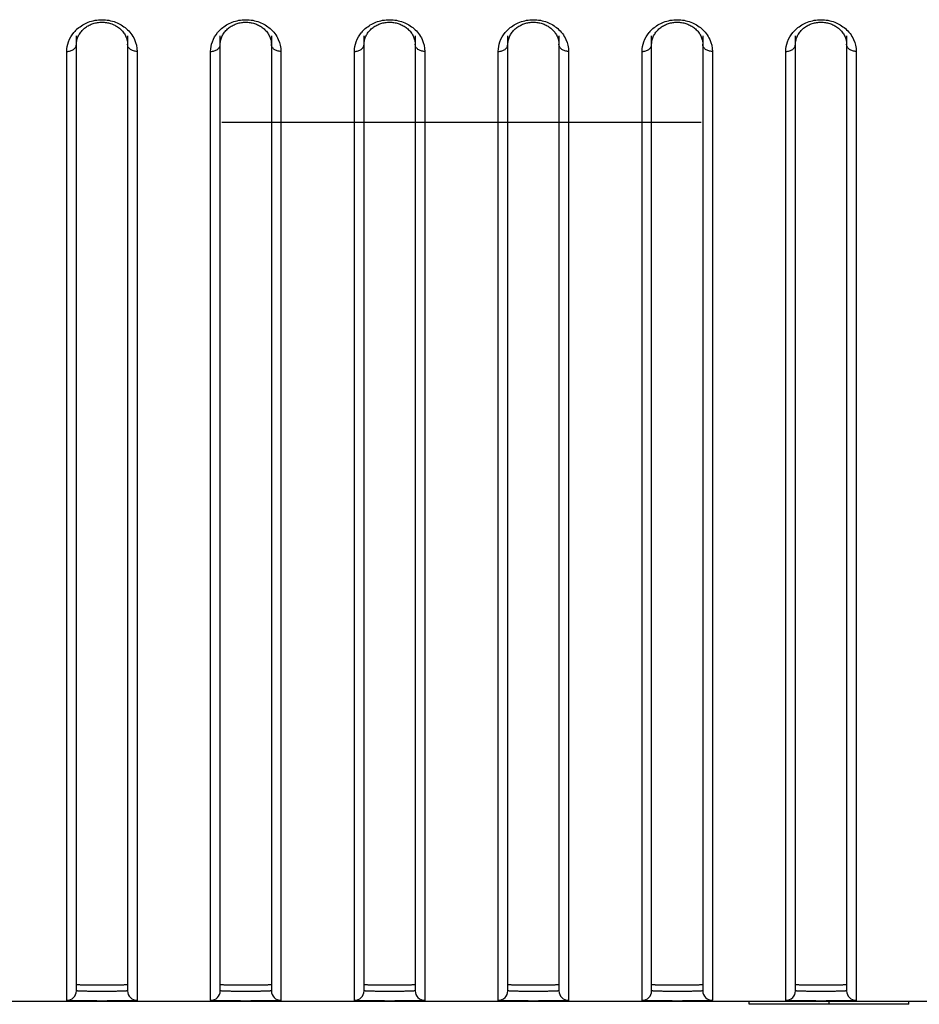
# Model space of a CAD drawing. Header units: millimetres. Extents: x -6054 to 364, y -1866 to 3094.
# Tile 281 of 360: x -3907 to -3879, y 1484 to 1515. Entities that reach past the tile are written whole.
import ezdxf

# ---------------------------------------------------------------- set-up
doc = ezdxf.new("R2010")
doc.units = ezdxf.units.MM
doc.header["$LTSCALE"] = 65.395
doc.layers.get('0').update_dxf_attribs({"linetype": 'CONTINUOUS'})

msp = doc.modelspace()

# ---------------------------------------------------------------- linework, layer by layer
at = {"linetype": 'Continuous'}
for p, q in [((-3905.223, 1484.478), (-3905.223, 1514.359)), ((-3903.623, 1514.359), (-3903.623, 1484.478)), ((-3900.723, 1484.478), (-3900.723, 1514.359)), ((-3899.123, 1514.359), (-3899.123, 1484.478)), ((-3896.223, 1484.478), (-3896.223, 1514.359)), ((-3894.623, 1514.359), (-3894.623, 1484.478)), ((-3891.723, 1484.478), (-3891.723, 1514.359)), ((-3890.123, 1514.359), (-3890.123, 1484.478)), ((-3887.223, 1484.478), (-3887.223, 1514.359)), ((-3885.623, 1514.359), (-3885.623, 1484.478)), ((-3882.723, 1484.478), (-3882.723, 1514.359)), ((-3881.123, 1514.359), (-3881.123, 1484.478)), ((-3905.523, 1484.178), (-3905.523, 1513.867)), ((-3905.223, 1484.678), (-3905.223, 1514.091)), ((-3905.223, 1484.678), (-3905.223, 1514.091)), ((-3903.623, 1514.091), (-3903.623, 1484.678)), ((-3903.623, 1514.091), (-3903.623, 1484.678)), ((-3903.323, 1513.867), (-3903.323, 1484.178)), ((-3901.023, 1484.178), (-3901.023, 1513.867)), ((-3900.723, 1484.678), (-3900.723, 1514.091)), ((-3900.723, 1484.678), (-3900.723, 1514.091)), ((-3899.123, 1514.091), (-3899.123, 1484.678)), ((-3899.123, 1514.091), (-3899.123, 1484.678)), ((-3898.823, 1513.867), (-3898.823, 1484.178)), ((-3896.523, 1484.178), (-3896.523, 1513.867)), ((-3896.223, 1484.678), (-3896.223, 1514.091)), ((-3896.223, 1484.678), (-3896.223, 1514.091)), ((-3894.623, 1514.091), (-3894.623, 1484.678)), ((-3894.623, 1514.091), (-3894.623, 1484.678)), ((-3894.323, 1513.867), (-3894.323, 1484.178)), ((-3892.023, 1484.178), (-3892.023, 1513.867)), ((-3891.723, 1484.678), (-3891.723, 1514.091)), ((-3891.723, 1484.678), (-3891.723, 1514.091)), ((-3890.123, 1514.091), (-3890.123, 1484.678)), ((-3890.123, 1514.091), (-3890.123, 1484.678)), ((-3889.823, 1513.867), (-3889.823, 1484.178)), ((-3887.523, 1484.178), (-3887.523, 1513.867)), ((-3887.223, 1484.678), (-3887.223, 1514.091)), ((-3887.223, 1484.678), (-3887.223, 1514.091)), ((-3885.623, 1514.091), (-3885.623, 1484.678)), ((-3885.623, 1514.091), (-3885.623, 1484.678)), ((-3885.323, 1513.867), (-3885.323, 1484.178)), ((-3883.023, 1484.178), (-3883.023, 1513.867)), ((-3882.723, 1484.678), (-3882.723, 1514.091)), ((-3882.723, 1484.678), (-3882.723, 1514.091)), ((-3881.123, 1514.091), (-3881.123, 1484.678)), ((-3881.123, 1514.091), (-3881.123, 1484.678)), ((-3880.823, 1513.867), (-3880.823, 1484.178)), ((-3900.673, 1511.654), (-3885.673, 1511.654)), ((-4432.673, 1484.154), (-3353.673, 1484.154)), ((-3896.223, 1484.154), (-3894.623, 1484.154)), ((-3896.223, 1484.154), (-3894.623, 1484.154)), ((-3884.173, 1484.054), (-3884.173, 1484.154)), ((-3879.173, 1484.054), (-3884.173, 1484.054)), ((-3881.673, 1484.054), (-3881.673, 1484.154)), ((-3879.173, 1484.054), (-3879.173, 1484.154))]:
    msp.add_line(p, q, dxfattribs=at)
for points in [[(-3905.128, 1514.412), (-3905.11, 1514.44), (-3905.09, 1514.468), (-3905.068, 1514.495), (-3905.045, 1514.521), (-3905.021, 1514.546), (-3904.995, 1514.57), (-3904.968, 1514.592), (-3904.94, 1514.614), (-3904.912, 1514.635), (-3904.882, 1514.654), (-3904.852, 1514.671), (-3904.822, 1514.687), (-3904.791, 1514.702), (-3904.76, 1514.716), (-3904.728, 1514.728), (-3904.696, 1514.739), (-3904.663, 1514.749), (-3904.63, 1514.757), (-3904.596, 1514.765), (-3904.562, 1514.771), (-3904.528, 1514.775), (-3904.493, 1514.779), (-3904.459, 1514.781), (-3904.424, 1514.782), (-3904.389, 1514.781), (-3904.355, 1514.779), (-3904.32, 1514.776), (-3904.286, 1514.771), (-3904.252, 1514.765), (-3904.219, 1514.758), (-3904.185, 1514.749), (-3904.153, 1514.74), (-3904.12, 1514.729), (-3904.089, 1514.717), (-3904.057, 1514.703), (-3904.026, 1514.688), (-3903.996, 1514.672), (-3903.966, 1514.655), (-3903.936, 1514.636), (-3903.907, 1514.615), (-3903.879, 1514.594), (-3903.853, 1514.571), (-3903.827, 1514.547), (-3903.803, 1514.522), (-3903.78, 1514.497), (-3903.758, 1514.47), (-3903.738, 1514.443), (-3903.719, 1514.415)], [(-3900.628, 1514.412), (-3900.61, 1514.44), (-3900.59, 1514.468), (-3900.568, 1514.495), (-3900.545, 1514.521), (-3900.521, 1514.546), (-3900.495, 1514.57), (-3900.468, 1514.592), (-3900.44, 1514.614), (-3900.412, 1514.635), (-3900.382, 1514.654), (-3900.352, 1514.671), (-3900.322, 1514.687), (-3900.291, 1514.702), (-3900.26, 1514.716), (-3900.228, 1514.728), (-3900.196, 1514.739), (-3900.163, 1514.749), (-3900.13, 1514.757), (-3900.096, 1514.765), (-3900.062, 1514.771), (-3900.028, 1514.775), (-3899.993, 1514.779), (-3899.959, 1514.781), (-3899.924, 1514.782), (-3899.889, 1514.781), (-3899.855, 1514.779), (-3899.82, 1514.776), (-3899.786, 1514.771), (-3899.752, 1514.765), (-3899.719, 1514.758), (-3899.685, 1514.749), (-3899.653, 1514.74), (-3899.62, 1514.729), (-3899.589, 1514.717), (-3899.557, 1514.703), (-3899.526, 1514.688), (-3899.496, 1514.672), (-3899.466, 1514.655), (-3899.436, 1514.636), (-3899.407, 1514.615), (-3899.379, 1514.594), (-3899.353, 1514.571), (-3899.327, 1514.547), (-3899.303, 1514.522), (-3899.28, 1514.497), (-3899.258, 1514.47), (-3899.238, 1514.443), (-3899.219, 1514.415)], [(-3896.128, 1514.412), (-3896.11, 1514.44), (-3896.09, 1514.468), (-3896.068, 1514.495), (-3896.045, 1514.521), (-3896.021, 1514.546), (-3895.995, 1514.57), (-3895.968, 1514.592), (-3895.94, 1514.614), (-3895.912, 1514.635), (-3895.882, 1514.654), (-3895.852, 1514.671), (-3895.822, 1514.687), (-3895.791, 1514.702), (-3895.76, 1514.716), (-3895.728, 1514.728), (-3895.696, 1514.739), (-3895.663, 1514.749), (-3895.63, 1514.757), (-3895.596, 1514.765), (-3895.562, 1514.771), (-3895.528, 1514.775), (-3895.493, 1514.779), (-3895.459, 1514.781), (-3895.424, 1514.782), (-3895.389, 1514.781), (-3895.355, 1514.779), (-3895.32, 1514.776), (-3895.286, 1514.771), (-3895.252, 1514.765), (-3895.219, 1514.758), (-3895.185, 1514.749), (-3895.153, 1514.74), (-3895.12, 1514.729), (-3895.089, 1514.717), (-3895.057, 1514.703), (-3895.026, 1514.688), (-3894.996, 1514.672), (-3894.966, 1514.655), (-3894.936, 1514.636), (-3894.907, 1514.615), (-3894.879, 1514.594), (-3894.853, 1514.571), (-3894.827, 1514.547), (-3894.803, 1514.522), (-3894.78, 1514.497), (-3894.758, 1514.47), (-3894.738, 1514.443), (-3894.719, 1514.415)], [(-3891.628, 1514.412), (-3891.61, 1514.44), (-3891.59, 1514.468), (-3891.568, 1514.495), (-3891.545, 1514.521), (-3891.521, 1514.546), (-3891.495, 1514.57), (-3891.468, 1514.592), (-3891.44, 1514.614), (-3891.412, 1514.635), (-3891.382, 1514.654), (-3891.352, 1514.671), (-3891.322, 1514.687), (-3891.291, 1514.702), (-3891.26, 1514.716), (-3891.228, 1514.728), (-3891.196, 1514.739), (-3891.163, 1514.749), (-3891.13, 1514.757), (-3891.096, 1514.765), (-3891.062, 1514.771), (-3891.028, 1514.775), (-3890.993, 1514.779), (-3890.959, 1514.781), (-3890.924, 1514.782), (-3890.889, 1514.781), (-3890.855, 1514.779), (-3890.82, 1514.776), (-3890.786, 1514.771), (-3890.752, 1514.765), (-3890.719, 1514.758), (-3890.685, 1514.749), (-3890.653, 1514.74), (-3890.62, 1514.729), (-3890.589, 1514.717), (-3890.557, 1514.703), (-3890.526, 1514.688), (-3890.496, 1514.672), (-3890.466, 1514.655), (-3890.436, 1514.636), (-3890.407, 1514.615), (-3890.379, 1514.594), (-3890.353, 1514.571), (-3890.327, 1514.547), (-3890.303, 1514.522), (-3890.28, 1514.497), (-3890.258, 1514.47), (-3890.238, 1514.443), (-3890.219, 1514.415)], [(-3887.128, 1514.412), (-3887.11, 1514.44), (-3887.09, 1514.468), (-3887.068, 1514.495), (-3887.045, 1514.521), (-3887.021, 1514.546), (-3886.995, 1514.57), (-3886.968, 1514.592), (-3886.94, 1514.614), (-3886.912, 1514.635), (-3886.882, 1514.654), (-3886.852, 1514.671), (-3886.822, 1514.687), (-3886.791, 1514.702), (-3886.76, 1514.716), (-3886.728, 1514.728), (-3886.696, 1514.739), (-3886.663, 1514.749), (-3886.63, 1514.757), (-3886.596, 1514.765), (-3886.562, 1514.771), (-3886.528, 1514.775), (-3886.493, 1514.779), (-3886.459, 1514.781), (-3886.424, 1514.782), (-3886.389, 1514.781), (-3886.355, 1514.779), (-3886.32, 1514.776), (-3886.286, 1514.771), (-3886.252, 1514.765), (-3886.219, 1514.758), (-3886.185, 1514.749), (-3886.153, 1514.74), (-3886.12, 1514.729), (-3886.089, 1514.717), (-3886.057, 1514.703), (-3886.026, 1514.688), (-3885.996, 1514.672), (-3885.966, 1514.655), (-3885.936, 1514.636), (-3885.907, 1514.615), (-3885.879, 1514.594), (-3885.853, 1514.571), (-3885.827, 1514.547), (-3885.803, 1514.522), (-3885.78, 1514.497), (-3885.758, 1514.47), (-3885.738, 1514.443), (-3885.719, 1514.415)], [(-3882.628, 1514.412), (-3882.61, 1514.44), (-3882.59, 1514.468), (-3882.568, 1514.495), (-3882.545, 1514.521), (-3882.521, 1514.546), (-3882.495, 1514.57), (-3882.468, 1514.592), (-3882.44, 1514.614), (-3882.412, 1514.635), (-3882.382, 1514.654), (-3882.352, 1514.671), (-3882.322, 1514.687), (-3882.291, 1514.702), (-3882.26, 1514.716), (-3882.228, 1514.728), (-3882.196, 1514.739), (-3882.163, 1514.749), (-3882.13, 1514.757), (-3882.096, 1514.765), (-3882.062, 1514.771), (-3882.028, 1514.775), (-3881.993, 1514.779), (-3881.959, 1514.781), (-3881.924, 1514.782), (-3881.889, 1514.781), (-3881.855, 1514.779), (-3881.82, 1514.776), (-3881.786, 1514.771), (-3881.752, 1514.765), (-3881.719, 1514.758), (-3881.685, 1514.749), (-3881.653, 1514.74), (-3881.62, 1514.729), (-3881.589, 1514.717), (-3881.557, 1514.703), (-3881.526, 1514.688), (-3881.496, 1514.672), (-3881.466, 1514.655), (-3881.436, 1514.636), (-3881.407, 1514.615), (-3881.379, 1514.594), (-3881.353, 1514.571), (-3881.327, 1514.547), (-3881.303, 1514.522), (-3881.28, 1514.497), (-3881.258, 1514.47), (-3881.238, 1514.443), (-3881.219, 1514.415)], [(-3905.223, 1514.091), (-3905.223, 1514.105), (-3905.221, 1514.137), (-3905.218, 1514.169), (-3905.213, 1514.2), (-3905.206, 1514.232), (-3905.197, 1514.263)], [(-3905.197, 1514.263), (-3905.187, 1514.293), (-3905.174, 1514.324), (-3905.161, 1514.354), (-3905.145, 1514.383), (-3905.128, 1514.412)], [(-3903.719, 1514.415), (-3903.702, 1514.386), (-3903.687, 1514.357), (-3903.673, 1514.327), (-3903.661, 1514.297), (-3903.65, 1514.266)], [(-3903.65, 1514.266), (-3903.642, 1514.235), (-3903.634, 1514.204), (-3903.629, 1514.173), (-3903.625, 1514.141), (-3903.623, 1514.109), (-3903.623, 1514.091)], [(-3900.723, 1514.091), (-3900.723, 1514.105), (-3900.721, 1514.137), (-3900.718, 1514.169), (-3900.713, 1514.2), (-3900.706, 1514.232), (-3900.697, 1514.263)], [(-3900.697, 1514.263), (-3900.687, 1514.293), (-3900.674, 1514.324), (-3900.661, 1514.354), (-3900.645, 1514.383), (-3900.628, 1514.412)], [(-3899.219, 1514.415), (-3899.202, 1514.386), (-3899.187, 1514.357), (-3899.173, 1514.327), (-3899.161, 1514.297), (-3899.15, 1514.266)], [(-3899.15, 1514.266), (-3899.142, 1514.235), (-3899.134, 1514.204), (-3899.129, 1514.173), (-3899.125, 1514.141), (-3899.123, 1514.109), (-3899.123, 1514.091)], [(-3896.223, 1514.091), (-3896.223, 1514.105), (-3896.221, 1514.137), (-3896.218, 1514.169), (-3896.213, 1514.2), (-3896.206, 1514.232), (-3896.197, 1514.263)], [(-3896.197, 1514.263), (-3896.187, 1514.293), (-3896.174, 1514.324), (-3896.161, 1514.354), (-3896.145, 1514.383), (-3896.128, 1514.412)], [(-3894.719, 1514.415), (-3894.702, 1514.386), (-3894.687, 1514.357), (-3894.673, 1514.327), (-3894.661, 1514.297), (-3894.65, 1514.266)], [(-3894.65, 1514.266), (-3894.642, 1514.235), (-3894.634, 1514.204), (-3894.629, 1514.173), (-3894.625, 1514.141), (-3894.623, 1514.109), (-3894.623, 1514.091)], [(-3891.723, 1514.091), (-3891.723, 1514.105), (-3891.721, 1514.137), (-3891.718, 1514.169), (-3891.713, 1514.2), (-3891.706, 1514.232), (-3891.697, 1514.263)], [(-3891.697, 1514.263), (-3891.687, 1514.293), (-3891.674, 1514.324), (-3891.661, 1514.354), (-3891.645, 1514.383), (-3891.628, 1514.412)], [(-3890.219, 1514.415), (-3890.202, 1514.386), (-3890.187, 1514.357), (-3890.173, 1514.327), (-3890.161, 1514.297), (-3890.15, 1514.266)], [(-3890.15, 1514.266), (-3890.142, 1514.235), (-3890.134, 1514.204), (-3890.129, 1514.173), (-3890.125, 1514.141), (-3890.123, 1514.109), (-3890.123, 1514.091)], [(-3887.223, 1514.091), (-3887.223, 1514.105), (-3887.221, 1514.137), (-3887.218, 1514.169), (-3887.213, 1514.2), (-3887.206, 1514.232), (-3887.197, 1514.263)], [(-3887.197, 1514.263), (-3887.187, 1514.293), (-3887.174, 1514.324), (-3887.161, 1514.354), (-3887.145, 1514.383), (-3887.128, 1514.412)], [(-3885.719, 1514.415), (-3885.702, 1514.386), (-3885.687, 1514.357), (-3885.673, 1514.327), (-3885.661, 1514.297), (-3885.65, 1514.266)], [(-3885.65, 1514.266), (-3885.642, 1514.235), (-3885.634, 1514.204), (-3885.629, 1514.173), (-3885.625, 1514.141), (-3885.623, 1514.109), (-3885.623, 1514.091)], [(-3882.723, 1514.091), (-3882.723, 1514.105), (-3882.721, 1514.137), (-3882.718, 1514.169), (-3882.713, 1514.2), (-3882.706, 1514.232), (-3882.697, 1514.263)], [(-3882.697, 1514.263), (-3882.687, 1514.293), (-3882.674, 1514.324), (-3882.661, 1514.354), (-3882.645, 1514.383), (-3882.628, 1514.412)], [(-3881.219, 1514.415), (-3881.202, 1514.386), (-3881.187, 1514.357), (-3881.173, 1514.327), (-3881.161, 1514.297), (-3881.15, 1514.266)], [(-3881.15, 1514.266), (-3881.142, 1514.235), (-3881.134, 1514.204), (-3881.129, 1514.173), (-3881.125, 1514.141), (-3881.123, 1514.109), (-3881.123, 1514.091)]]:
    msp.add_lwpolyline(points, dxfattribs=at)
for centre, radius, start, end in [((-3904.498, 1513.792), 1.045, 130.984, 140.592), ((-3899.998, 1513.792), 1.045, 130.984, 140.592), ((-3895.498, 1513.792), 1.045, 130.984, 140.592), ((-3890.998, 1513.792), 1.045, 130.984, 140.592), ((-3886.498, 1513.792), 1.045, 130.984, 140.592), ((-3881.998, 1513.792), 1.045, 130.984, 140.592), ((-3905.523, 1484.478), 0.3, 269.9896, 359.9896), ((-3903.323, 1484.478), 0.3, 180.0104, 270.0104), ((-3901.023, 1484.478), 0.3, 269.9896, 359.9896), ((-3898.823, 1484.478), 0.3, 180.0104, 270.0104), ((-3896.523, 1484.478), 0.3, 269.9896, 359.9896), ((-3894.323, 1484.478), 0.3, 180.0104, 270.0104), ((-3892.023, 1484.478), 0.3, 269.9896, 359.9896), ((-3889.823, 1484.478), 0.3, 180.0104, 270.0104), ((-3887.523, 1484.478), 0.3, 269.9896, 359.9896), ((-3885.323, 1484.478), 0.3, 180.0104, 270.0104), ((-3883.023, 1484.478), 0.3, 269.9896, 359.9896), ((-3880.823, 1484.478), 0.3, 180.0104, 270.0104)]:
    msp.add_arc(centre, radius, start, end, dxfattribs=at)
for points, knots in [([(-3905.184, 1514.581), (-3905.086, 1514.666), (-3904.845, 1514.81), (-3904.423, 1514.887), (-3904.001, 1514.81), (-3903.76, 1514.666), (-3903.662, 1514.581)], [0, 0, 0, 0, 0.23574, 0.500003, 0.764265, 1, 1, 1, 1]), ([(-3900.684, 1514.581), (-3900.586, 1514.666), (-3900.345, 1514.81), (-3899.923, 1514.887), (-3899.501, 1514.81), (-3899.26, 1514.666), (-3899.162, 1514.581)], [0, 0, 0, 0, 0.23574, 0.500003, 0.764265, 1, 1, 1, 1]), ([(-3896.184, 1514.581), (-3896.086, 1514.666), (-3895.845, 1514.81), (-3895.423, 1514.887), (-3895.001, 1514.81), (-3894.76, 1514.666), (-3894.662, 1514.581)], [0, 0, 0, 0, 0.23574, 0.500003, 0.764265, 1, 1, 1, 1]), ([(-3891.684, 1514.581), (-3891.586, 1514.666), (-3891.345, 1514.81), (-3890.923, 1514.887), (-3890.501, 1514.81), (-3890.26, 1514.666), (-3890.162, 1514.581)], [0, 0, 0, 0, 0.23574, 0.500003, 0.764265, 1, 1, 1, 1]), ([(-3887.184, 1514.581), (-3887.086, 1514.666), (-3886.845, 1514.81), (-3886.423, 1514.887), (-3886.001, 1514.81), (-3885.76, 1514.666), (-3885.662, 1514.581)], [0, 0, 0, 0, 0.23574, 0.500003, 0.764265, 1, 1, 1, 1]), ([(-3882.684, 1514.581), (-3882.586, 1514.666), (-3882.345, 1514.81), (-3881.923, 1514.887), (-3881.501, 1514.81), (-3881.26, 1514.666), (-3881.162, 1514.581)], [0, 0, 0, 0, 0.23574, 0.500003, 0.764265, 1, 1, 1, 1]), ([(-3903.662, 1514.581), (-3903.556, 1514.488), (-3903.385, 1514.267), (-3903.323, 1513.995), (-3903.323, 1513.867)], [0, 0, 0, 0, 0.525823, 1, 1, 1, 1]), ([(-3899.162, 1514.581), (-3899.056, 1514.488), (-3898.885, 1514.267), (-3898.823, 1513.995), (-3898.823, 1513.867)], [0, 0, 0, 0, 0.525823, 1, 1, 1, 1]), ([(-3894.662, 1514.581), (-3894.556, 1514.488), (-3894.385, 1514.267), (-3894.323, 1513.995), (-3894.323, 1513.867)], [0, 0, 0, 0, 0.525823, 1, 1, 1, 1]), ([(-3890.162, 1514.581), (-3890.056, 1514.488), (-3889.885, 1514.267), (-3889.823, 1513.995), (-3889.823, 1513.867)], [0, 0, 0, 0, 0.525823, 1, 1, 1, 1]), ([(-3885.662, 1514.581), (-3885.556, 1514.488), (-3885.385, 1514.267), (-3885.323, 1513.995), (-3885.323, 1513.867)], [0, 0, 0, 0, 0.525823, 1, 1, 1, 1]), ([(-3881.162, 1514.581), (-3881.056, 1514.488), (-3880.885, 1514.267), (-3880.823, 1513.995), (-3880.823, 1513.867)], [0, 0, 0, 0, 0.525823, 1, 1, 1, 1]), ([(-3905.523, 1513.867), (-3905.523, 1513.969), (-3905.485, 1514.183), (-3905.375, 1514.371), (-3905.306, 1514.456)], [0, 0, 0, 0, 0.482589, 1, 1, 1, 1]), ([(-3901.023, 1513.867), (-3901.023, 1513.969), (-3900.985, 1514.183), (-3900.875, 1514.371), (-3900.806, 1514.456)], [0, 0, 0, 0, 0.482589, 1, 1, 1, 1]), ([(-3896.523, 1513.867), (-3896.523, 1513.969), (-3896.485, 1514.183), (-3896.375, 1514.371), (-3896.306, 1514.456)], [0, 0, 0, 0, 0.482589, 1, 1, 1, 1]), ([(-3892.023, 1513.867), (-3892.023, 1513.969), (-3891.985, 1514.183), (-3891.875, 1514.371), (-3891.806, 1514.456)], [0, 0, 0, 0, 0.482589, 1, 1, 1, 1]), ([(-3887.523, 1513.867), (-3887.523, 1513.969), (-3887.485, 1514.183), (-3887.375, 1514.371), (-3887.306, 1514.456)], [0, 0, 0, 0, 0.482589, 1, 1, 1, 1]), ([(-3883.023, 1513.867), (-3883.023, 1513.969), (-3882.985, 1514.183), (-3882.875, 1514.371), (-3882.806, 1514.456)], [0, 0, 0, 0, 0.482589, 1, 1, 1, 1]), ([(-3905.523, 1513.867), (-3905.484, 1513.867), (-3905.409, 1513.878), (-3905.31, 1513.925), (-3905.241, 1513.999), (-3905.223, 1514.062), (-3905.223, 1514.091)], [0, 0, 0, 0, 0.28207, 0.546535, 0.783879, 1, 1, 1, 1]), ([(-3903.323, 1513.867), (-3903.362, 1513.867), (-3903.437, 1513.878), (-3903.536, 1513.925), (-3903.605, 1513.999), (-3903.623, 1514.062), (-3903.623, 1514.091)], [0, 0, 0, 0, 0.28207, 0.546535, 0.783879, 1, 1, 1, 1]), ([(-3901.023, 1513.867), (-3900.984, 1513.867), (-3900.909, 1513.878), (-3900.81, 1513.925), (-3900.741, 1513.999), (-3900.723, 1514.062), (-3900.723, 1514.091)], [0, 0, 0, 0, 0.28207, 0.546535, 0.783879, 1, 1, 1, 1]), ([(-3898.823, 1513.867), (-3898.862, 1513.867), (-3898.937, 1513.878), (-3899.036, 1513.925), (-3899.105, 1513.999), (-3899.123, 1514.062), (-3899.123, 1514.091)], [0, 0, 0, 0, 0.28207, 0.546535, 0.783879, 1, 1, 1, 1]), ([(-3896.523, 1513.867), (-3896.484, 1513.867), (-3896.409, 1513.878), (-3896.31, 1513.925), (-3896.241, 1513.999), (-3896.223, 1514.062), (-3896.223, 1514.091)], [0, 0, 0, 0, 0.28207, 0.546535, 0.783879, 1, 1, 1, 1]), ([(-3894.323, 1513.867), (-3894.362, 1513.867), (-3894.437, 1513.878), (-3894.536, 1513.925), (-3894.605, 1513.999), (-3894.623, 1514.062), (-3894.623, 1514.091)], [0, 0, 0, 0, 0.28207, 0.546535, 0.783879, 1, 1, 1, 1]), ([(-3892.023, 1513.867), (-3891.984, 1513.867), (-3891.909, 1513.878), (-3891.81, 1513.925), (-3891.741, 1513.999), (-3891.723, 1514.062), (-3891.723, 1514.091)], [0, 0, 0, 0, 0.28207, 0.546535, 0.783879, 1, 1, 1, 1]), ([(-3889.823, 1513.867), (-3889.862, 1513.867), (-3889.937, 1513.878), (-3890.036, 1513.925), (-3890.105, 1513.999), (-3890.123, 1514.062), (-3890.123, 1514.091)], [0, 0, 0, 0, 0.28207, 0.546535, 0.783879, 1, 1, 1, 1]), ([(-3887.523, 1513.867), (-3887.484, 1513.867), (-3887.409, 1513.878), (-3887.31, 1513.925), (-3887.241, 1513.999), (-3887.223, 1514.062), (-3887.223, 1514.091)], [0, 0, 0, 0, 0.28207, 0.546535, 0.783879, 1, 1, 1, 1]), ([(-3885.323, 1513.867), (-3885.362, 1513.867), (-3885.437, 1513.878), (-3885.536, 1513.925), (-3885.605, 1513.999), (-3885.623, 1514.062), (-3885.623, 1514.091)], [0, 0, 0, 0, 0.28207, 0.546535, 0.783879, 1, 1, 1, 1]), ([(-3883.023, 1513.867), (-3882.984, 1513.867), (-3882.909, 1513.878), (-3882.81, 1513.925), (-3882.741, 1513.999), (-3882.723, 1514.062), (-3882.723, 1514.091)], [0, 0, 0, 0, 0.28207, 0.546535, 0.783879, 1, 1, 1, 1]), ([(-3880.823, 1513.867), (-3880.862, 1513.867), (-3880.937, 1513.878), (-3881.036, 1513.925), (-3881.105, 1513.999), (-3881.123, 1514.062), (-3881.123, 1514.091)], [0, 0, 0, 0, 0.28207, 0.546535, 0.783879, 1, 1, 1, 1]), ([(-3905.223, 1484.678), (-3905.223, 1484.676), (-3905.216, 1484.675), (-3905.206, 1484.673), (-3905.186, 1484.672), (-3905.16, 1484.67), (-3905.126, 1484.668), (-3905.069, 1484.667), (-3904.982, 1484.665), (-3904.862, 1484.663), (-3904.725, 1484.662), (-3904.577, 1484.661), (-3904.423, 1484.661), (-3904.269, 1484.661), (-3904.121, 1484.662), (-3903.984, 1484.663), (-3903.865, 1484.665), (-3903.778, 1484.667), (-3903.72, 1484.668), (-3903.686, 1484.67), (-3903.66, 1484.672), (-3903.64, 1484.673), (-3903.631, 1484.675), (-3903.623, 1484.676), (-3903.623, 1484.678)], [0, 0, 0, 0, 0.002721, 0.01001, 0.021969, 0.038509, 0.059481, 0.084689, 0.146812, 0.222502, 0.308855, 0.402555, 0.5, 0.597445, 0.691145, 0.777498, 0.853188, 0.915311, 0.940519, 0.961491, 0.978031, 0.98999, 0.997279, 1, 1, 1, 1]), ([(-3905.223, 1484.678), (-3905.223, 1484.676), (-3905.216, 1484.675), (-3905.206, 1484.673), (-3905.186, 1484.672), (-3905.16, 1484.67), (-3905.126, 1484.668), (-3905.069, 1484.667), (-3904.982, 1484.665), (-3904.862, 1484.663), (-3904.725, 1484.662), (-3904.577, 1484.661), (-3904.423, 1484.661), (-3904.269, 1484.661), (-3904.121, 1484.662), (-3903.984, 1484.663), (-3903.865, 1484.665), (-3903.778, 1484.667), (-3903.72, 1484.668), (-3903.686, 1484.67), (-3903.66, 1484.672), (-3903.64, 1484.673), (-3903.631, 1484.675), (-3903.623, 1484.676), (-3903.623, 1484.678)], [0, 0, 0, 0, 0.002721, 0.01001, 0.021969, 0.038509, 0.059481, 0.084689, 0.146812, 0.222502, 0.308855, 0.402555, 0.5, 0.597445, 0.691145, 0.777498, 0.853188, 0.915311, 0.940519, 0.961491, 0.978031, 0.98999, 0.997279, 1, 1, 1, 1]), ([(-3905.223, 1484.678), (-3905.223, 1484.676), (-3905.216, 1484.675), (-3905.206, 1484.673), (-3905.186, 1484.672), (-3905.16, 1484.67), (-3905.126, 1484.668), (-3905.069, 1484.667), (-3904.982, 1484.665), (-3904.862, 1484.663), (-3904.725, 1484.662), (-3904.577, 1484.661), (-3904.423, 1484.661), (-3904.269, 1484.661), (-3904.121, 1484.662), (-3903.984, 1484.663), (-3903.865, 1484.665), (-3903.778, 1484.667), (-3903.72, 1484.668), (-3903.686, 1484.67), (-3903.66, 1484.672), (-3903.64, 1484.673), (-3903.631, 1484.675), (-3903.623, 1484.676), (-3903.623, 1484.678)], [0, 0, 0, 0, 0.002721, 0.01001, 0.021969, 0.038509, 0.059481, 0.084689, 0.146812, 0.222502, 0.308855, 0.402555, 0.5, 0.597445, 0.691145, 0.777498, 0.853188, 0.915311, 0.940519, 0.961491, 0.978031, 0.98999, 0.997279, 1, 1, 1, 1]), ([(-3900.723, 1484.678), (-3900.723, 1484.676), (-3900.716, 1484.675), (-3900.706, 1484.673), (-3900.686, 1484.672), (-3900.66, 1484.67), (-3900.626, 1484.668), (-3900.569, 1484.667), (-3900.482, 1484.665), (-3900.362, 1484.663), (-3900.225, 1484.662), (-3900.077, 1484.661), (-3899.923, 1484.661), (-3899.769, 1484.661), (-3899.621, 1484.662), (-3899.484, 1484.663), (-3899.365, 1484.665), (-3899.278, 1484.667), (-3899.22, 1484.668), (-3899.186, 1484.67), (-3899.16, 1484.672), (-3899.14, 1484.673), (-3899.131, 1484.675), (-3899.123, 1484.676), (-3899.123, 1484.678)], [0, 0, 0, 0, 0.002721, 0.01001, 0.021969, 0.038509, 0.059481, 0.084689, 0.146812, 0.222502, 0.308855, 0.402555, 0.5, 0.597445, 0.691145, 0.777498, 0.853188, 0.915311, 0.940519, 0.961491, 0.978031, 0.98999, 0.997279, 1, 1, 1, 1]), ([(-3900.723, 1484.678), (-3900.723, 1484.676), (-3900.716, 1484.675), (-3900.706, 1484.673), (-3900.686, 1484.672), (-3900.66, 1484.67), (-3900.626, 1484.668), (-3900.569, 1484.667), (-3900.482, 1484.665), (-3900.362, 1484.663), (-3900.225, 1484.662), (-3900.077, 1484.661), (-3899.923, 1484.661), (-3899.769, 1484.661), (-3899.621, 1484.662), (-3899.484, 1484.663), (-3899.365, 1484.665), (-3899.278, 1484.667), (-3899.22, 1484.668), (-3899.186, 1484.67), (-3899.16, 1484.672), (-3899.14, 1484.673), (-3899.131, 1484.675), (-3899.123, 1484.676), (-3899.123, 1484.678)], [0, 0, 0, 0, 0.002721, 0.01001, 0.021969, 0.038509, 0.059481, 0.084689, 0.146812, 0.222502, 0.308855, 0.402555, 0.5, 0.597445, 0.691145, 0.777498, 0.853188, 0.915311, 0.940519, 0.961491, 0.978031, 0.98999, 0.997279, 1, 1, 1, 1]), ([(-3900.723, 1484.678), (-3900.723, 1484.676), (-3900.716, 1484.675), (-3900.706, 1484.673), (-3900.686, 1484.672), (-3900.66, 1484.67), (-3900.626, 1484.668), (-3900.569, 1484.667), (-3900.482, 1484.665), (-3900.362, 1484.663), (-3900.225, 1484.662), (-3900.077, 1484.661), (-3899.923, 1484.661), (-3899.769, 1484.661), (-3899.621, 1484.662), (-3899.484, 1484.663), (-3899.365, 1484.665), (-3899.278, 1484.667), (-3899.22, 1484.668), (-3899.186, 1484.67), (-3899.16, 1484.672), (-3899.14, 1484.673), (-3899.131, 1484.675), (-3899.123, 1484.676), (-3899.123, 1484.678)], [0, 0, 0, 0, 0.002721, 0.01001, 0.021969, 0.038509, 0.059481, 0.084689, 0.146812, 0.222502, 0.308855, 0.402555, 0.5, 0.597445, 0.691145, 0.777498, 0.853188, 0.915311, 0.940519, 0.961491, 0.978031, 0.98999, 0.997279, 1, 1, 1, 1]), ([(-3896.223, 1484.678), (-3896.223, 1484.676), (-3896.216, 1484.675), (-3896.206, 1484.673), (-3896.186, 1484.672), (-3896.16, 1484.67), (-3896.126, 1484.668), (-3896.069, 1484.667), (-3895.982, 1484.665), (-3895.862, 1484.663), (-3895.725, 1484.662), (-3895.577, 1484.661), (-3895.423, 1484.661), (-3895.269, 1484.661), (-3895.121, 1484.662), (-3894.984, 1484.663), (-3894.865, 1484.665), (-3894.778, 1484.667), (-3894.72, 1484.668), (-3894.686, 1484.67), (-3894.66, 1484.672), (-3894.64, 1484.673), (-3894.631, 1484.675), (-3894.623, 1484.676), (-3894.623, 1484.678)], [0, 0, 0, 0, 0.002721, 0.01001, 0.021969, 0.038509, 0.059481, 0.084689, 0.146812, 0.222502, 0.308855, 0.402555, 0.5, 0.597445, 0.691145, 0.777498, 0.853188, 0.915311, 0.940519, 0.961491, 0.978031, 0.98999, 0.997279, 1, 1, 1, 1]), ([(-3896.223, 1484.678), (-3896.223, 1484.676), (-3896.216, 1484.675), (-3896.206, 1484.673), (-3896.186, 1484.672), (-3896.16, 1484.67), (-3896.126, 1484.668), (-3896.069, 1484.667), (-3895.982, 1484.665), (-3895.862, 1484.663), (-3895.725, 1484.662), (-3895.577, 1484.661), (-3895.423, 1484.661), (-3895.269, 1484.661), (-3895.121, 1484.662), (-3894.984, 1484.663), (-3894.865, 1484.665), (-3894.778, 1484.667), (-3894.72, 1484.668), (-3894.686, 1484.67), (-3894.66, 1484.672), (-3894.64, 1484.673), (-3894.631, 1484.675), (-3894.623, 1484.676), (-3894.623, 1484.678)], [0, 0, 0, 0, 0.002721, 0.01001, 0.021969, 0.038509, 0.059481, 0.084689, 0.146812, 0.222502, 0.308855, 0.402555, 0.5, 0.597445, 0.691145, 0.777498, 0.853188, 0.915311, 0.940519, 0.961491, 0.978031, 0.98999, 0.997279, 1, 1, 1, 1]), ([(-3896.223, 1484.678), (-3896.223, 1484.676), (-3896.216, 1484.675), (-3896.206, 1484.673), (-3896.186, 1484.672), (-3896.16, 1484.67), (-3896.126, 1484.668), (-3896.069, 1484.667), (-3895.982, 1484.665), (-3895.862, 1484.663), (-3895.725, 1484.662), (-3895.577, 1484.661), (-3895.423, 1484.661), (-3895.269, 1484.661), (-3895.121, 1484.662), (-3894.984, 1484.663), (-3894.865, 1484.665), (-3894.778, 1484.667), (-3894.72, 1484.668), (-3894.686, 1484.67), (-3894.66, 1484.672), (-3894.64, 1484.673), (-3894.631, 1484.675), (-3894.623, 1484.676), (-3894.623, 1484.678)], [0, 0, 0, 0, 0.002721, 0.01001, 0.021969, 0.038509, 0.059481, 0.084689, 0.146812, 0.222502, 0.308855, 0.402555, 0.5, 0.597445, 0.691145, 0.777498, 0.853188, 0.915311, 0.940519, 0.961491, 0.978031, 0.98999, 0.997279, 1, 1, 1, 1]), ([(-3891.723, 1484.678), (-3891.723, 1484.676), (-3891.716, 1484.675), (-3891.706, 1484.673), (-3891.686, 1484.672), (-3891.66, 1484.67), (-3891.626, 1484.668), (-3891.569, 1484.667), (-3891.482, 1484.665), (-3891.362, 1484.663), (-3891.225, 1484.662), (-3891.077, 1484.661), (-3890.923, 1484.661), (-3890.769, 1484.661), (-3890.621, 1484.662), (-3890.484, 1484.663), (-3890.365, 1484.665), (-3890.278, 1484.667), (-3890.22, 1484.668), (-3890.186, 1484.67), (-3890.16, 1484.672), (-3890.14, 1484.673), (-3890.131, 1484.675), (-3890.123, 1484.676), (-3890.123, 1484.678)], [0, 0, 0, 0, 0.002721, 0.01001, 0.021969, 0.038509, 0.059481, 0.084689, 0.146812, 0.222502, 0.308855, 0.402555, 0.5, 0.597445, 0.691145, 0.777498, 0.853188, 0.915311, 0.940519, 0.961491, 0.978031, 0.98999, 0.997279, 1, 1, 1, 1]), ([(-3891.723, 1484.678), (-3891.723, 1484.676), (-3891.716, 1484.675), (-3891.706, 1484.673), (-3891.686, 1484.672), (-3891.66, 1484.67), (-3891.626, 1484.668), (-3891.569, 1484.667), (-3891.482, 1484.665), (-3891.362, 1484.663), (-3891.225, 1484.662), (-3891.077, 1484.661), (-3890.923, 1484.661), (-3890.769, 1484.661), (-3890.621, 1484.662), (-3890.484, 1484.663), (-3890.365, 1484.665), (-3890.278, 1484.667), (-3890.22, 1484.668), (-3890.186, 1484.67), (-3890.16, 1484.672), (-3890.14, 1484.673), (-3890.131, 1484.675), (-3890.123, 1484.676), (-3890.123, 1484.678)], [0, 0, 0, 0, 0.002721, 0.01001, 0.021969, 0.038509, 0.059481, 0.084689, 0.146812, 0.222502, 0.308855, 0.402555, 0.5, 0.597445, 0.691145, 0.777498, 0.853188, 0.915311, 0.940519, 0.961491, 0.978031, 0.98999, 0.997279, 1, 1, 1, 1]), ([(-3891.723, 1484.678), (-3891.723, 1484.676), (-3891.716, 1484.675), (-3891.706, 1484.673), (-3891.686, 1484.672), (-3891.66, 1484.67), (-3891.626, 1484.668), (-3891.569, 1484.667), (-3891.482, 1484.665), (-3891.362, 1484.663), (-3891.225, 1484.662), (-3891.077, 1484.661), (-3890.923, 1484.661), (-3890.769, 1484.661), (-3890.621, 1484.662), (-3890.484, 1484.663), (-3890.365, 1484.665), (-3890.278, 1484.667), (-3890.22, 1484.668), (-3890.186, 1484.67), (-3890.16, 1484.672), (-3890.14, 1484.673), (-3890.131, 1484.675), (-3890.123, 1484.676), (-3890.123, 1484.678)], [0, 0, 0, 0, 0.002721, 0.01001, 0.021969, 0.038509, 0.059481, 0.084689, 0.146812, 0.222502, 0.308855, 0.402555, 0.5, 0.597445, 0.691145, 0.777498, 0.853188, 0.915311, 0.940519, 0.961491, 0.978031, 0.98999, 0.997279, 1, 1, 1, 1]), ([(-3887.223, 1484.678), (-3887.223, 1484.676), (-3887.216, 1484.675), (-3887.206, 1484.673), (-3887.186, 1484.672), (-3887.16, 1484.67), (-3887.126, 1484.668), (-3887.069, 1484.667), (-3886.982, 1484.665), (-3886.862, 1484.663), (-3886.725, 1484.662), (-3886.577, 1484.661), (-3886.423, 1484.661), (-3886.269, 1484.661), (-3886.121, 1484.662), (-3885.984, 1484.663), (-3885.865, 1484.665), (-3885.778, 1484.667), (-3885.72, 1484.668), (-3885.686, 1484.67), (-3885.66, 1484.672), (-3885.64, 1484.673), (-3885.631, 1484.675), (-3885.623, 1484.676), (-3885.623, 1484.678)], [0, 0, 0, 0, 0.002721, 0.01001, 0.021969, 0.038509, 0.059481, 0.084689, 0.146812, 0.222502, 0.308855, 0.402555, 0.5, 0.597445, 0.691145, 0.777498, 0.853188, 0.915311, 0.940519, 0.961491, 0.978031, 0.98999, 0.997279, 1, 1, 1, 1]), ([(-3887.223, 1484.678), (-3887.223, 1484.676), (-3887.216, 1484.675), (-3887.206, 1484.673), (-3887.186, 1484.672), (-3887.16, 1484.67), (-3887.126, 1484.668), (-3887.069, 1484.667), (-3886.982, 1484.665), (-3886.862, 1484.663), (-3886.725, 1484.662), (-3886.577, 1484.661), (-3886.423, 1484.661), (-3886.269, 1484.661), (-3886.121, 1484.662), (-3885.984, 1484.663), (-3885.865, 1484.665), (-3885.778, 1484.667), (-3885.72, 1484.668), (-3885.686, 1484.67), (-3885.66, 1484.672), (-3885.64, 1484.673), (-3885.631, 1484.675), (-3885.623, 1484.676), (-3885.623, 1484.678)], [0, 0, 0, 0, 0.002721, 0.01001, 0.021969, 0.038509, 0.059481, 0.084689, 0.146812, 0.222502, 0.308855, 0.402555, 0.5, 0.597445, 0.691145, 0.777498, 0.853188, 0.915311, 0.940519, 0.961491, 0.978031, 0.98999, 0.997279, 1, 1, 1, 1]), ([(-3887.223, 1484.678), (-3887.223, 1484.676), (-3887.216, 1484.675), (-3887.206, 1484.673), (-3887.186, 1484.672), (-3887.16, 1484.67), (-3887.126, 1484.668), (-3887.069, 1484.667), (-3886.982, 1484.665), (-3886.862, 1484.663), (-3886.725, 1484.662), (-3886.577, 1484.661), (-3886.423, 1484.661), (-3886.269, 1484.661), (-3886.121, 1484.662), (-3885.984, 1484.663), (-3885.865, 1484.665), (-3885.778, 1484.667), (-3885.72, 1484.668), (-3885.686, 1484.67), (-3885.66, 1484.672), (-3885.64, 1484.673), (-3885.631, 1484.675), (-3885.623, 1484.676), (-3885.623, 1484.678)], [0, 0, 0, 0, 0.002721, 0.01001, 0.021969, 0.038509, 0.059481, 0.084689, 0.146812, 0.222502, 0.308855, 0.402555, 0.5, 0.597445, 0.691145, 0.777498, 0.853188, 0.915311, 0.940519, 0.961491, 0.978031, 0.98999, 0.997279, 1, 1, 1, 1]), ([(-3882.723, 1484.678), (-3882.723, 1484.676), (-3882.716, 1484.675), (-3882.706, 1484.673), (-3882.686, 1484.672), (-3882.66, 1484.67), (-3882.626, 1484.668), (-3882.569, 1484.667), (-3882.482, 1484.665), (-3882.362, 1484.663), (-3882.225, 1484.662), (-3882.077, 1484.661), (-3881.923, 1484.661), (-3881.769, 1484.661), (-3881.621, 1484.662), (-3881.484, 1484.663), (-3881.365, 1484.665), (-3881.278, 1484.667), (-3881.22, 1484.668), (-3881.186, 1484.67), (-3881.16, 1484.672), (-3881.14, 1484.673), (-3881.131, 1484.675), (-3881.123, 1484.676), (-3881.123, 1484.678)], [0, 0, 0, 0, 0.002721, 0.01001, 0.021969, 0.038509, 0.059481, 0.084689, 0.146812, 0.222502, 0.308855, 0.402555, 0.5, 0.597445, 0.691145, 0.777498, 0.853188, 0.915311, 0.940519, 0.961491, 0.978031, 0.98999, 0.997279, 1, 1, 1, 1]), ([(-3882.723, 1484.678), (-3882.723, 1484.676), (-3882.716, 1484.675), (-3882.706, 1484.673), (-3882.686, 1484.672), (-3882.66, 1484.67), (-3882.626, 1484.668), (-3882.569, 1484.667), (-3882.482, 1484.665), (-3882.362, 1484.663), (-3882.225, 1484.662), (-3882.077, 1484.661), (-3881.923, 1484.661), (-3881.769, 1484.661), (-3881.621, 1484.662), (-3881.484, 1484.663), (-3881.365, 1484.665), (-3881.278, 1484.667), (-3881.22, 1484.668), (-3881.186, 1484.67), (-3881.16, 1484.672), (-3881.14, 1484.673), (-3881.131, 1484.675), (-3881.123, 1484.676), (-3881.123, 1484.678)], [0, 0, 0, 0, 0.002721, 0.01001, 0.021969, 0.038509, 0.059481, 0.084689, 0.146812, 0.222502, 0.308855, 0.402555, 0.5, 0.597445, 0.691145, 0.777498, 0.853188, 0.915311, 0.940519, 0.961491, 0.978031, 0.98999, 0.997279, 1, 1, 1, 1]), ([(-3882.723, 1484.678), (-3882.723, 1484.676), (-3882.716, 1484.675), (-3882.706, 1484.673), (-3882.686, 1484.672), (-3882.66, 1484.67), (-3882.626, 1484.668), (-3882.569, 1484.667), (-3882.482, 1484.665), (-3882.362, 1484.663), (-3882.225, 1484.662), (-3882.077, 1484.661), (-3881.923, 1484.661), (-3881.769, 1484.661), (-3881.621, 1484.662), (-3881.484, 1484.663), (-3881.365, 1484.665), (-3881.278, 1484.667), (-3881.22, 1484.668), (-3881.186, 1484.67), (-3881.16, 1484.672), (-3881.14, 1484.673), (-3881.131, 1484.675), (-3881.123, 1484.676), (-3881.123, 1484.678)], [0, 0, 0, 0, 0.002721, 0.01001, 0.021969, 0.038509, 0.059481, 0.084689, 0.146812, 0.222502, 0.308855, 0.402555, 0.5, 0.597445, 0.691145, 0.777498, 0.853188, 0.915311, 0.940519, 0.961491, 0.978031, 0.98999, 0.997279, 1, 1, 1, 1]), ([(-3903.623, 1484.478), (-3903.623, 1484.476), (-3903.63, 1484.474), (-3903.64, 1484.472), (-3903.66, 1484.47), (-3903.7, 1484.467), (-3903.767, 1484.464), (-3903.865, 1484.461), (-3903.984, 1484.459), (-3904.121, 1484.458), (-3904.269, 1484.457), (-3904.423, 1484.457), (-3904.577, 1484.457), (-3904.725, 1484.458), (-3904.862, 1484.459), (-3904.982, 1484.461), (-3905.08, 1484.464), (-3905.147, 1484.467), (-3905.186, 1484.47), (-3905.206, 1484.472), (-3905.216, 1484.474), (-3905.223, 1484.476), (-3905.223, 1484.478)], [0, 0, 0, 0, 0.002976, 0.01034, 0.022326, 0.038871, 0.085025, 0.147098, 0.222725, 0.309008, 0.402632, 0.499999, 0.597367, 0.690991, 0.777274, 0.852901, 0.914974, 0.961128, 0.977674, 0.98966, 0.997024, 1, 1, 1, 1]), ([(-3899.123, 1484.478), (-3899.123, 1484.476), (-3899.13, 1484.474), (-3899.14, 1484.472), (-3899.16, 1484.47), (-3899.2, 1484.467), (-3899.267, 1484.464), (-3899.365, 1484.461), (-3899.484, 1484.459), (-3899.621, 1484.458), (-3899.769, 1484.457), (-3899.923, 1484.457), (-3900.077, 1484.457), (-3900.225, 1484.458), (-3900.362, 1484.459), (-3900.482, 1484.461), (-3900.58, 1484.464), (-3900.647, 1484.467), (-3900.686, 1484.47), (-3900.706, 1484.472), (-3900.716, 1484.474), (-3900.723, 1484.476), (-3900.723, 1484.478)], [0, 0, 0, 0, 0.002976, 0.01034, 0.022326, 0.038871, 0.085025, 0.147098, 0.222725, 0.309008, 0.402632, 0.499999, 0.597367, 0.690991, 0.777274, 0.852901, 0.914974, 0.961128, 0.977674, 0.98966, 0.997024, 1, 1, 1, 1]), ([(-3894.623, 1484.478), (-3894.623, 1484.476), (-3894.63, 1484.474), (-3894.64, 1484.472), (-3894.66, 1484.47), (-3894.7, 1484.467), (-3894.767, 1484.464), (-3894.865, 1484.461), (-3894.984, 1484.459), (-3895.121, 1484.458), (-3895.269, 1484.457), (-3895.423, 1484.457), (-3895.577, 1484.457), (-3895.725, 1484.458), (-3895.862, 1484.459), (-3895.982, 1484.461), (-3896.08, 1484.464), (-3896.147, 1484.467), (-3896.186, 1484.47), (-3896.206, 1484.472), (-3896.216, 1484.474), (-3896.223, 1484.476), (-3896.223, 1484.478)], [0, 0, 0, 0, 0.002976, 0.01034, 0.022326, 0.038871, 0.085025, 0.147098, 0.222725, 0.309008, 0.402632, 0.499999, 0.597367, 0.690991, 0.777274, 0.852901, 0.914974, 0.961128, 0.977674, 0.98966, 0.997024, 1, 1, 1, 1]), ([(-3890.123, 1484.478), (-3890.123, 1484.476), (-3890.13, 1484.474), (-3890.14, 1484.472), (-3890.16, 1484.47), (-3890.2, 1484.467), (-3890.267, 1484.464), (-3890.365, 1484.461), (-3890.484, 1484.459), (-3890.621, 1484.458), (-3890.769, 1484.457), (-3890.923, 1484.457), (-3891.077, 1484.457), (-3891.225, 1484.458), (-3891.362, 1484.459), (-3891.482, 1484.461), (-3891.58, 1484.464), (-3891.647, 1484.467), (-3891.686, 1484.47), (-3891.706, 1484.472), (-3891.716, 1484.474), (-3891.723, 1484.476), (-3891.723, 1484.478)], [0, 0, 0, 0, 0.002976, 0.01034, 0.022326, 0.038871, 0.085025, 0.147098, 0.222725, 0.309008, 0.402632, 0.499999, 0.597367, 0.690991, 0.777274, 0.852901, 0.914974, 0.961128, 0.977674, 0.98966, 0.997024, 1, 1, 1, 1]), ([(-3885.623, 1484.478), (-3885.623, 1484.476), (-3885.63, 1484.474), (-3885.64, 1484.472), (-3885.66, 1484.47), (-3885.7, 1484.467), (-3885.767, 1484.464), (-3885.865, 1484.461), (-3885.984, 1484.459), (-3886.121, 1484.458), (-3886.269, 1484.457), (-3886.423, 1484.457), (-3886.577, 1484.457), (-3886.725, 1484.458), (-3886.862, 1484.459), (-3886.982, 1484.461), (-3887.08, 1484.464), (-3887.147, 1484.467), (-3887.186, 1484.47), (-3887.206, 1484.472), (-3887.216, 1484.474), (-3887.223, 1484.476), (-3887.223, 1484.478)], [0, 0, 0, 0, 0.002976, 0.01034, 0.022326, 0.038871, 0.085025, 0.147098, 0.222725, 0.309008, 0.402632, 0.499999, 0.597367, 0.690991, 0.777274, 0.852901, 0.914974, 0.961128, 0.977674, 0.98966, 0.997024, 1, 1, 1, 1]), ([(-3881.123, 1484.478), (-3881.123, 1484.476), (-3881.13, 1484.474), (-3881.14, 1484.472), (-3881.16, 1484.47), (-3881.2, 1484.467), (-3881.267, 1484.464), (-3881.365, 1484.461), (-3881.484, 1484.459), (-3881.621, 1484.458), (-3881.769, 1484.457), (-3881.923, 1484.457), (-3882.077, 1484.457), (-3882.225, 1484.458), (-3882.362, 1484.459), (-3882.482, 1484.461), (-3882.58, 1484.464), (-3882.647, 1484.467), (-3882.686, 1484.47), (-3882.706, 1484.472), (-3882.716, 1484.474), (-3882.723, 1484.476), (-3882.723, 1484.478)], [0, 0, 0, 0, 0.002976, 0.01034, 0.022326, 0.038871, 0.085025, 0.147098, 0.222725, 0.309008, 0.402632, 0.499999, 0.597367, 0.690991, 0.777274, 0.852901, 0.914974, 0.961128, 0.977674, 0.98966, 0.997024, 1, 1, 1, 1]), ([(-3903.323, 1484.178), (-3903.323, 1484.176), (-3903.333, 1484.175), (-3903.346, 1484.172), (-3903.374, 1484.17), (-3903.41, 1484.168), (-3903.456, 1484.166), (-3903.535, 1484.163), (-3903.654, 1484.161), (-3903.819, 1484.159), (-3904.007, 1484.158), (-3904.211, 1484.157), (-3904.423, 1484.157), (-3904.635, 1484.157), (-3904.839, 1484.158), (-3905.027, 1484.159), (-3905.192, 1484.161), (-3905.311, 1484.163), (-3905.391, 1484.166), (-3905.437, 1484.168), (-3905.472, 1484.17), (-3905.5, 1484.172), (-3905.513, 1484.175), (-3905.523, 1484.176), (-3905.523, 1484.178)], [0, 0, 0, 0, 0.002716, 0.009974, 0.021884, 0.038363, 0.059267, 0.084407, 0.146421, 0.222076, 0.308492, 0.402345, 0.499999, 0.597653, 0.691507, 0.777923, 0.853578, 0.915592, 0.940732, 0.961637, 0.978116, 0.990026, 0.997284, 1, 1, 1, 1]), ([(-3898.823, 1484.178), (-3898.823, 1484.176), (-3898.833, 1484.175), (-3898.846, 1484.172), (-3898.874, 1484.17), (-3898.91, 1484.168), (-3898.956, 1484.166), (-3899.035, 1484.163), (-3899.154, 1484.161), (-3899.319, 1484.159), (-3899.507, 1484.158), (-3899.711, 1484.157), (-3899.923, 1484.157), (-3900.135, 1484.157), (-3900.339, 1484.158), (-3900.527, 1484.159), (-3900.692, 1484.161), (-3900.811, 1484.163), (-3900.891, 1484.166), (-3900.937, 1484.168), (-3900.972, 1484.17), (-3901, 1484.172), (-3901.013, 1484.175), (-3901.023, 1484.176), (-3901.023, 1484.178)], [0, 0, 0, 0, 0.002716, 0.009974, 0.021884, 0.038363, 0.059267, 0.084407, 0.146421, 0.222076, 0.308492, 0.402345, 0.499999, 0.597653, 0.691507, 0.777923, 0.853578, 0.915592, 0.940732, 0.961637, 0.978116, 0.990026, 0.997284, 1, 1, 1, 1]), ([(-3894.323, 1484.178), (-3894.323, 1484.176), (-3894.333, 1484.175), (-3894.346, 1484.172), (-3894.374, 1484.17), (-3894.41, 1484.168), (-3894.456, 1484.166), (-3894.535, 1484.163), (-3894.654, 1484.161), (-3894.819, 1484.159), (-3895.007, 1484.158), (-3895.211, 1484.157), (-3895.423, 1484.157), (-3895.635, 1484.157), (-3895.839, 1484.158), (-3896.027, 1484.159), (-3896.192, 1484.161), (-3896.311, 1484.163), (-3896.391, 1484.166), (-3896.437, 1484.168), (-3896.472, 1484.17), (-3896.5, 1484.172), (-3896.513, 1484.175), (-3896.523, 1484.176), (-3896.523, 1484.178)], [0, 0, 0, 0, 0.002716, 0.009974, 0.021884, 0.038363, 0.059267, 0.084407, 0.146421, 0.222076, 0.308492, 0.402345, 0.499999, 0.597653, 0.691507, 0.777923, 0.853578, 0.915592, 0.940732, 0.961637, 0.978116, 0.990026, 0.997284, 1, 1, 1, 1]), ([(-3889.823, 1484.178), (-3889.823, 1484.176), (-3889.833, 1484.175), (-3889.846, 1484.172), (-3889.874, 1484.17), (-3889.91, 1484.168), (-3889.956, 1484.166), (-3890.035, 1484.163), (-3890.154, 1484.161), (-3890.319, 1484.159), (-3890.507, 1484.158), (-3890.711, 1484.157), (-3890.923, 1484.157), (-3891.135, 1484.157), (-3891.339, 1484.158), (-3891.527, 1484.159), (-3891.692, 1484.161), (-3891.811, 1484.163), (-3891.891, 1484.166), (-3891.937, 1484.168), (-3891.972, 1484.17), (-3892, 1484.172), (-3892.013, 1484.175), (-3892.023, 1484.176), (-3892.023, 1484.178)], [0, 0, 0, 0, 0.002716, 0.009974, 0.021884, 0.038363, 0.059267, 0.084407, 0.146421, 0.222076, 0.308492, 0.402345, 0.499999, 0.597653, 0.691507, 0.777923, 0.853578, 0.915592, 0.940732, 0.961637, 0.978116, 0.990026, 0.997284, 1, 1, 1, 1]), ([(-3885.323, 1484.178), (-3885.323, 1484.176), (-3885.333, 1484.175), (-3885.346, 1484.172), (-3885.374, 1484.17), (-3885.41, 1484.168), (-3885.456, 1484.166), (-3885.535, 1484.163), (-3885.654, 1484.161), (-3885.819, 1484.159), (-3886.007, 1484.158), (-3886.211, 1484.157), (-3886.423, 1484.157), (-3886.635, 1484.157), (-3886.839, 1484.158), (-3887.027, 1484.159), (-3887.192, 1484.161), (-3887.311, 1484.163), (-3887.391, 1484.166), (-3887.437, 1484.168), (-3887.472, 1484.17), (-3887.5, 1484.172), (-3887.513, 1484.175), (-3887.523, 1484.176), (-3887.523, 1484.178)], [0, 0, 0, 0, 0.002716, 0.009974, 0.021884, 0.038363, 0.059267, 0.084407, 0.146421, 0.222076, 0.308492, 0.402345, 0.499999, 0.597653, 0.691507, 0.777923, 0.853578, 0.915592, 0.940732, 0.961637, 0.978116, 0.990026, 0.997284, 1, 1, 1, 1]), ([(-3880.823, 1484.178), (-3880.823, 1484.176), (-3880.833, 1484.175), (-3880.846, 1484.172), (-3880.874, 1484.17), (-3880.91, 1484.168), (-3880.956, 1484.166), (-3881.035, 1484.163), (-3881.154, 1484.161), (-3881.319, 1484.159), (-3881.507, 1484.158), (-3881.711, 1484.157), (-3881.923, 1484.157), (-3882.135, 1484.157), (-3882.339, 1484.158), (-3882.527, 1484.159), (-3882.692, 1484.161), (-3882.811, 1484.163), (-3882.891, 1484.166), (-3882.937, 1484.168), (-3882.972, 1484.17), (-3883, 1484.172), (-3883.013, 1484.175), (-3883.023, 1484.176), (-3883.023, 1484.178)], [0, 0, 0, 0, 0.002716, 0.009974, 0.021884, 0.038363, 0.059267, 0.084407, 0.146421, 0.222076, 0.308492, 0.402345, 0.499999, 0.597653, 0.691507, 0.777923, 0.853578, 0.915592, 0.940732, 0.961637, 0.978116, 0.990026, 0.997284, 1, 1, 1, 1])]:
    msp.add_open_spline(points, degree=3, knots=knots, dxfattribs=at)

doc.saveas('drawing.dxf')
